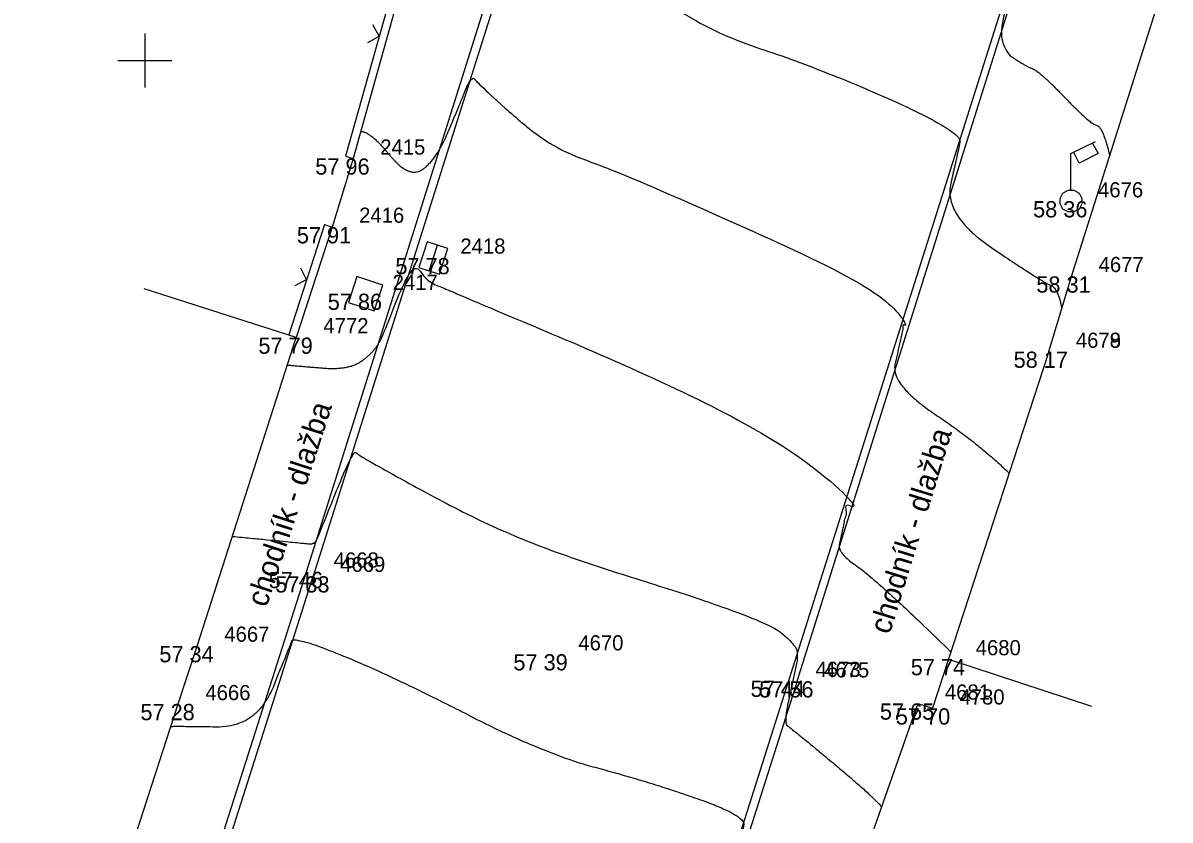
# Model space of a CAD drawing. Extents: x -704017 to -701500, y -1008977 to -1008450.
# Drawn here: x -701702.25 to -701681.06, y -1008814.03 to -1008799.31 of the extents above; entities that cross this region are included whole.
import ezdxf

# ---------------------------------------------------------------- set-up
doc = ezdxf.new("R2010")
doc.units = 0
for name, color, linetype in [('Z_body', 7, 'Continuous'), ('Z_body_cisla', 7, 'Continuous'), ('Z_body_vysky', 7, 'Continuous'), ('Z_budovy', 7, 'Continuous'), ('Z_hekt_sit', 7, 'Continuous'), ('Z_komunikace', 7, 'Continuous'), ('Z_obruby', 7, 'Continuous'), ('Z_oploceni', 7, 'Continuous'), ('Z_popis', 7, 'Continuous'), ('Z_site_znaky_kanalizace', 7, 'Continuous'), ('Z_site_znaky_nerozlisene', 7, 'Continuous'), ('Z_site_znaky_VO', 7, 'Continuous'), ('Z_vrstevnice_hlavni', 7, 'Continuous'), ('Z_vrstevnice_vedlejsi', 7, 'Continuous'), ('Z_vstupy', 7, 'Continuous')]:
    doc.layers.add(name, color=color, linetype=linetype)

# ---------------------------------------------------------------- blocks, each defined once
blk = doc.blocks.new('POINT_DISPLAY')
blk.add_line((0, 0), (0, 0))
blk = doc.blocks.new('Z212')
for p, q in [((-0.17, 0.17), (0, 0)), ((0, 0), (0.17, 0.17))]:
    blk.add_line(p, q)
blk = doc.blocks.new('Z13')
for p, q in [((0, 0.88), (0.45, 1.1)), ((0.4, 1.07), (0.5, 0.88)), ((0, 0.2), (0, 0.88)), ((0.15, 0.7), (0.05, 0.9)), ((0.5, 0.88), (0.15, 0.7)), ((-0.2, 0.05), (-0.15, 0.15)), ((-0.2, -0.05), (-0.2, 0.05)), ((-0.15, 0.15), (-0.05, 0.2)), ((-0.05, 0.2), (0.05, 0.2)), ((0.05, 0.2), (0.15, 0.15)), ((0.15, 0.15), (0.2, 0.05)), ((0.2, 0.05), (0.2, -0.05)), ((-0.15, -0.15), (-0.2, -0.05)), ((-0.05, -0.2), (-0.15, -0.15)), ((0.05, -0.2), (-0.05, -0.2)), ((0.15, -0.15), (0.05, -0.2)), ((0.2, -0.05), (0.15, -0.15))]:
    blk.add_line(p, q)
blk = doc.blocks.new('Z38')
for p, q in [((0.25, 0.2), (-0.25, 0.2)), ((-0.25, 0.2), (-0.25, -0.2)), ((-0.25, 0), (0.25, 0)), ((0.25, -0.2), (0.25, 0.2)), ((-0.25, -0.2), (0.25, -0.2))]:
    blk.add_line(p, q)
blk = doc.blocks.new('Z608')
for p, q in [((0.25, 0.25), (-0.25, 0.25)), ((-0.25, 0.25), (-0.25, -0.25)), ((0.25, -0.25), (0.25, 0.25)), ((-0.25, -0.25), (0.25, -0.25))]:
    blk.add_line(p, q)

msp = doc.modelspace()

# ---------------------------------------------------------------- linework, layer by layer
at = {"layer": 'Z_budovy'}
for p, q in [((-701682.88, -1008803.99), (-701681.06, -1008798.24)), ((-701697.2, -1008805.12), (-701700.01, -1008804.22)), ((-701699.03, -1008810.82), (-701697.2, -1008805.12)), ((-701683.3, -1008805.38), (-701685.15, -1008811.06)), ((-701685.15, -1008811.06), (-701682.51, -1008811.93)), ((-701702.25, -1008820.71), (-701699.38, -1008811.89)), ((-701685.72, -1008811.88), (-701687.73, -1008817.6)), ((-701685.72, -1008811.88), (-701685.45, -1008811.97))]:
    msp.add_line(p, q, dxfattribs=at)
at = {"layer": 'Z_hekt_sit'}
for p, q in [((-701700, -1008799.5), (-701700, -1008800.5)), ((-701700.5, -1008800), (-701699.5, -1008800))]:
    msp.add_line(p, q, dxfattribs=at)
at = {"layer": 'Z_komunikace'}
for p, q in [((-701692.78, -1008796.53), (-701696.89, -1008809.53)), ((-701683.99, -1008798.44), (-701688.11, -1008811.46)), ((-701700.52, -1008820.97), (-701696.89, -1008809.53)), ((-701688.11, -1008811.46), (-701691.97, -1008823.65))]:
    msp.add_line(p, q, dxfattribs=at)
at = {"layer": 'Z_obruby'}
for p, q in [((-701697.01, -1008809.45), (-701692.92, -1008796.46)), ((-701687.95, -1008811.47), (-701683.87, -1008798.5)), ((-701700.67, -1008820.93), (-701697.01, -1008809.45)), ((-701687.95, -1008811.47), (-701691.83, -1008823.69))]:
    msp.add_line(p, q, dxfattribs=at)
at = {"layer": 'Z_oploceni'}
for p, q in [((-701694.66, -1008795.94), (-701696.29, -1008801.77)), ((-701694.52, -1008795.98), (-701696.15, -1008801.81)), ((-701696.29, -1008801.77), (-701696.15, -1008801.81)), ((-701696.68, -1008803.03), (-701697.34, -1008805.07)), ((-701696.54, -1008803.08), (-701697.2, -1008805.12)), ((-701696.68, -1008803.03), (-701696.54, -1008803.08))]:
    msp.add_line(p, q, dxfattribs=at)
at = {"layer": 'Z_vrstevnice_hlavni'}
msp.add_open_spline([(-701696.011, -1008801.314), (-701695.842, -1008801.3), (-701695.112, -1008802.197), (-701694.609, -1008801.825), (-701694.19, -1008800.837), (-701693.961, -1008800.264), (-701693.821, -1008800.453), (-701692.525, -1008801.612), (-701691.313, -1008802.013), (-701685.892, -1008804.449), (-701686.056, -1008805.238), (-701686.224, -1008805.983), (-701684.596, -1008807.077), (-701684.031, -1008807.626)], degree=2, dxfattribs=at)
at = {"layer": 'Z_vrstevnice_vedlejsi'}
for points in [[(-701694.263, -1008795.095), (-701692.681, -1008794.96), (-701692.467, -1008794.944), (-701692.025, -1008793.892), (-701691.899, -1008793.581), (-701688.082, -1008796.678), (-701687.889, -1008796.839), (-701687.711, -1008796.898), (-701683.913, -1008798.184), (-701683.921, -1008798.22), (-701683.97, -1008798.45), (-701684.262, -1008799.747), (-701683.737, -1008800.1), (-701683.462, -1008800.208), (-701682.521, -1008801.188), (-701682.308, -1008801.213), (-701682.174, -1008801.76)], [(-701695.144, -1008798.213), (-701693.92, -1008798.116), (-701693.67, -1008798.423), (-701693.498, -1008798.296), (-701692.884, -1008796.849), (-701692.867, -1008796.807), (-701692.857, -1008796.821), (-701690.087, -1008799.296), (-701687.499, -1008800.152), (-701684.901, -1008801.319), (-701684.98, -1008801.698), (-701685.243, -1008802.865), (-701683.406, -1008804.1), (-701683.127, -1008804.209), (-701683.06, -1008804.586)], [(-701697.363, -1008805.627), (-701697.177, -1008805.645), (-701696.22, -1008805.724), (-701695.721, -1008805.355), (-701695.496, -1008804.824), (-701695.054, -1008803.721), (-701694.818, -1008804.042), (-701694.502, -1008804.213), (-701694.091, -1008804.339), (-701686.882, -1008807.579), (-701687.132, -1008808.779), (-701687.205, -1008809.1), (-701686.502, -1008809.573), (-701685.107, -1008810.928)], [(-701698.379, -1008808.793), (-701697.033, -1008808.925), (-701696.901, -1008808.936), (-701696.832, -1008808.885), (-701696.801, -1008808.812), (-701696.147, -1008807.179), (-701696.051, -1008807.309), (-701693.105, -1008808.905), (-701689.268, -1008810.082), (-701687.872, -1008810.709), (-701688.03, -1008811.465), (-701688.198, -1008812.25), (-701688.057, -1008812.34), (-701686.62, -1008813.53), (-701686.39, -1008813.787)], [(-701699.517, -1008812.31), (-701699.443, -1008812.299), (-701699.439, -1008812.301), (-701697.925, -1008812.32), (-701697.316, -1008810.815), (-701697.24, -1008810.633), (-701695.46, -1008811.356), (-701692.63, -1008812.809), (-701690.72, -1008813.315), (-701688.899, -1008813.95), (-701688.972, -1008814.294), (-701689.23, -1008815.5), (-701688.5, -1008815.965), (-701688.12, -1008816.28), (-701687.507, -1008816.964)]]:
    msp.add_open_spline(points, degree=2, dxfattribs=at)
at = {"layer": 'Z_vstupy'}
for p, q in [((-701696.15, -1008801.81), (-701696.54, -1008803.08)), ((-701683.3, -1008805.38), (-701682.88, -1008803.99)), ((-701699.38, -1008811.89), (-701699.03, -1008810.82)), ((-701685.15, -1008811.06), (-701685.45, -1008811.97))]:
    msp.add_line(p, q, dxfattribs=at)

# ---------------------------------------------------------------- block references
at = {"layer": 'Z_body'}
for p in [(-701696.15, -1008801.81), (-701682.89, -1008802.6), (-701696.54, -1008803.08), (-701694.67, -1008803.65), (-701682.88, -1008803.99), (-701695.92, -1008804.31), (-701697.2, -1008805.12), (-701683.3, -1008805.38), (-701683.3, -1008805.38), (-701697.01, -1008809.45), (-701696.89, -1008809.53), (-701699.03, -1008810.82), (-701692.49, -1008810.97), (-701685.15, -1008811.06), (-701688.11, -1008811.46), (-701687.95, -1008811.47), (-701699.38, -1008811.89), (-701685.72, -1008811.88), (-701685.45, -1008811.97)]:
    msp.add_blockref('POINT_DISPLAY', p, dxfattribs=at)
at = {"layer": 'Z_oploceni'}
for p, rotation in [((-701695.67, -1008799.55), 74.4), ((-701697.01, -1008804.05), 72.1)]:
    msp.add_blockref('Z212', p, dxfattribs=dict(at, rotation=rotation))
at = {"layer": 'Z_site_znaky_kanalizace', "rotation": 72}
msp.add_blockref('Z38', (-701694.67, -1008803.65), dxfattribs=at)
at = {"layer": 'Z_site_znaky_nerozlisene', "rotation": -18.000000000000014}
msp.add_blockref('Z608', (-701695.92, -1008804.31), dxfattribs=at)
at = {"layer": 'Z_site_znaky_VO'}
msp.add_blockref('Z13', (-701682.89, -1008802.6), dxfattribs=at)

# ---------------------------------------------------------------- texts
at = {"layer": 'Z_body_cisla'}
for s, p in [('2415', (-701695.65, -1008801.74)), ('4676', (-701682.39, -1008802.53)), ('2416', (-701696.04, -1008803)), ('2418', (-701694.17, -1008803.57)), ('4677', (-701682.38, -1008803.91)), ('2417', (-701695.42, -1008804.24)), ('4772', (-701696.7, -1008805.04)), ('4678', (-701682.8, -1008805.31)), ('4679', (-701682.8, -1008805.31)), ('4668', (-701696.51, -1008809.37)), ('4669', (-701696.39, -1008809.45)), ('4667', (-701698.53, -1008810.74)), ('4670', (-701691.99, -1008810.9)), ('4680', (-701684.65, -1008810.99)), ('4673', (-701687.61, -1008811.39)), ('4675', (-701687.45, -1008811.4)), ('4666', (-701698.88, -1008811.82)), ('4681', (-701685.22, -1008811.81)), ('4780', (-701684.95, -1008811.9))]:
    msp.add_text(s, height=0.28, dxfattribs=at).set_placement(p)
at = {"layer": 'Z_body_vysky'}
for s, p in [('57 96', (-701696.85, -1008802.11)), ('58 36', (-701683.59, -1008802.9)), ('57 91', (-701697.19, -1008803.38)), ('57 78', (-701695.37, -1008803.95)), ('58 31', (-701683.53, -1008804.29)), ('57 86', (-701696.62, -1008804.61)), ('57 79', (-701697.9, -1008805.42)), ('58 17', (-701683.95, -1008805.68)), ('58 17', (-701683.95, -1008805.68)), ('57 46', (-701697.71, -1008809.75)), ('57 33', (-701697.59, -1008809.83)), ('57 34', (-701699.73, -1008811.12)), ('57 39', (-701693.19, -1008811.27)), ('57 74', (-701685.85, -1008811.36)), ('57 44', (-701688.81, -1008811.76)), ('57 56', (-701688.65, -1008811.77)), ('57 28', (-701700.08, -1008812.19)), ('57 65', (-701686.42, -1008812.18)), ('57 70', (-701686.125, -1008812.27))]:
    msp.add_text(s, height=0.3, dxfattribs=at).set_placement(p)
at = {"layer": 'Z_popis'}
for rotation, p in [(72, (-701697.75, -1008810.12)), (72.9, (-701686.24, -1008810.62))]:
    msp.add_text('chodník - dlažba', height=0.4, rotation=rotation, dxfattribs=at).set_placement(p)

doc.saveas('drawing.dxf')
